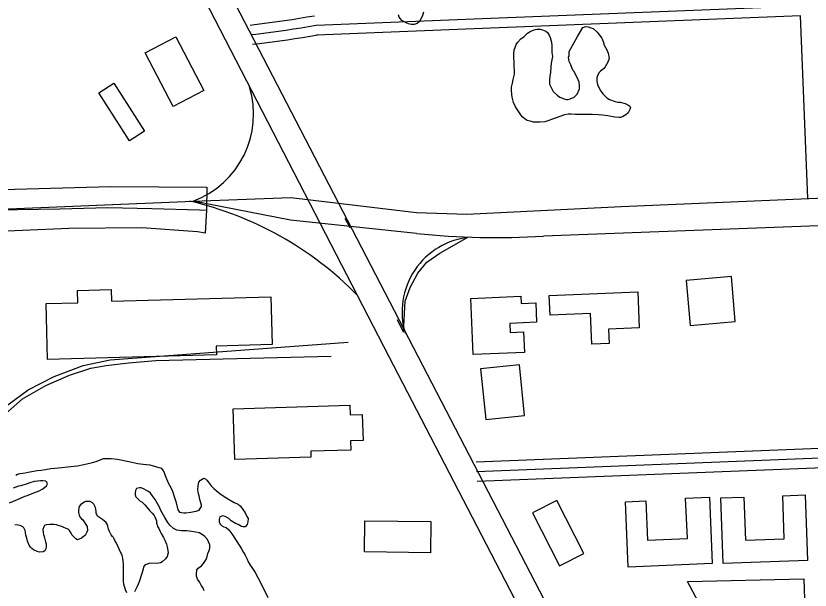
# Model space of a CAD drawing. Extents: x 3313442 to 3351311, y 721974 to 747360.
# Drawn here: x 3328908 to 3330135, y 734253 to 735140 of the extents above; entities that cross this region are included whole.
import ezdxf

# ---------------------------------------------------------------- set-up
doc = ezdxf.new("R2010")
doc.units = 0
for name, color, linetype in [('V-BLDG-OTLN', 7, 'Continuous'), ('V-BRDG-OTLN', 7, 'Continuous'), ('V-RAIL-TRAK', 7, 'Continuous'), ('V-ROAD-CNTR', 7, 'Continuous'), ('V-SITE-VEGE', 7, 'Continuous')]:
    doc.layers.add(name, color=color, linetype=linetype)

msp = doc.modelspace()

# ---------------------------------------------------------------- linework, layer by layer
at = {"layer": 'V-BLDG-OTLN'}
for points in [[(3329155, 735107.6), (3329198.1, 735024.6), (3329150.6, 734999.9), (3329107.5, 735082.8)], [(3329036.1, 735020.7), (3329059.2, 735035.6), (3329106.6, 734961.7), (3329083.5, 734946.9)], [(3329943.3, 734730.9), (3329949.3, 734661.6), (3330019.1, 734667.6), (3330013.1, 734736.9)], [(3328956.8, 734609), (3328954.5, 734695.2), (3329003.5, 734696.5), (3329003, 734715.6), (3329055, 734717), (3329055.5, 734698.9), (3329301.7, 734705.4), (3329303.7, 734631.8), (3329217.2, 734629.5), (3329217.6, 734615.9)], [(3329614.1, 734616.5), (3329610.4, 734703.1), (3329687.9, 734706.5), (3329688.4, 734695.5), (3329710.8, 734696.4), (3329712.1, 734666.5), (3329670.7, 734664.7), (3329671.3, 734650.7), (3329692.1, 734651.6), (3329693.4, 734619.9)], [(3329731.8, 734707.8), (3329868.5, 734713.3), (3329870.7, 734657.6), (3329823.4, 734655.7), (3329824.3, 734633.4), (3329797.6, 734632.3), (3329795.6, 734680.1), (3329733, 734677.5)], [(3329625.8, 734594.5), (3329633.7, 734516.3), (3329693.7, 734522.4), (3329685.8, 734600.6)], [(3329246, 734454.2), (3329243.4, 734532.4), (3329423.8, 734538.5), (3329424.4, 734523.2), (3329442.7, 734523.8), (3329444.1, 734483.6), (3329424.8, 734483), (3329425.3, 734469), (3329363.4, 734467), (3329363.7, 734458.2)], [(3330000.4, 734293.6), (3329996.8, 734395.2), (3330032.4, 734396.4), (3330034.8, 734329.5), (3330094.8, 734331.6), (3330092.4, 734398.4), (3330127.3, 734399.6), (3330130.8, 734298.2)], [(3329705.9, 734371.7), (3329747.6, 734290.1), (3329785.2, 734309.3), (3329743.4, 734390.9)], [(3329853.7, 734288.1), (3329849.4, 734389), (3329881.2, 734390.3), (3329883.8, 734329.8), (3329945.1, 734332.4), (3329942.5, 734394.5), (3329979.3, 734396.1), (3329983.7, 734293.6)], [(3329548.1, 734310.3), (3329446.3, 734311.6), (3329446.9, 734359.7), (3329548.7, 734358.4)], [(3329945.6, 734265.6), (3330125.1, 734270.1), (3330126, 734238.7), (3330135.1, 734238.2), (3330134.6, 734219.6), (3330126.9, 734219.1), (3330126.9, 734179.1), (3330116.4, 734178.7), (3330115.9, 734170.6), (3330155.9, 734170.5), (3330157.8, 734142), (3330014, 734136.9)]]:
    msp.add_lwpolyline(points, close=True, dxfattribs=at)
at = {"layer": 'V-BRDG-OTLN'}
msp.add_lwpolyline([(3329200.4, 734803.9), (3329188.2, 734806.1), (3329102.4, 734812.3), (3328989.8, 734811), (3328774.2, 734802.1), (3328523.7, 734792.1), (3328302, 734782), (3328182.3, 734776.6), (3327963.6, 734766.7), (3327750.4, 734759.3), (3327658.7, 734754.3), (3327656.9, 734786.7), (3327657.2, 734821.9), (3327731.8, 734824.5), (3328080.2, 734838.7), (3328272.4, 734847.9), (3328446.3, 734853.9), (3328666.4, 734862.3), (3328887.9, 734871.5), (3329054.7, 734876), (3329202.8, 734875.2), (3329202.4, 734839.7)], close=True, dxfattribs=at)
msp.add_lwpolyline([(3327657, 734786.7), (3327663.3, 734787), (3327694.3, 734787), (3327794.7, 734791.3), (3327949.7, 734800.3), (3328130.6, 734809), (3328251.3, 734813.3), (3328308.1, 734813.2), (3328365.7, 734815), (3328465.8, 734821.5), (3328585, 734824.7), (3328687.6, 734830.8), (3328821.2, 734837.7), (3328910.2, 734840.5), (3328975.9, 734841.5), (3329049.7, 734843.6), (3329118, 734842.1), (3329191.5, 734840.1), (3329202.2, 734839.7)], dxfattribs=at)
at = {"layer": 'V-RAIL-TRAK'}
msp.add_lwpolyline([(3328810.3, 734135), (3328787.8, 734216.3), (3328784.2, 734248.4), (3328781.7, 734282.7), (3328784.7, 734316.7), (3328791.7, 734356.9), (3328802.1, 734391.6), (3328822.1, 734432.1), (3328847.6, 734474.9), (3328870.1, 734503.7), (3328891.6, 734524.7), (3328917.8, 734548.3), (3328954, 734568.5), (3328990.9, 734584.7), (3329023.8, 734595.4), (3329047.1, 734599.4), (3329081.8, 734603.8), (3329124.2, 734607.5), (3329394.8, 734613.8)], dxfattribs=at)
at = {"layer": 'V-ROAD-CNTR'}
for p, q in [((3329424, 734812), (3329416.4, 734826.6)), ((3329506.8, 734651.3), (3329497.1, 734669.9))]:
    msp.add_line(p, q, dxfattribs=at)
for points in [[(3328760.8, 736081.2), (3328936.7, 735756.3), (3329174.1, 735298.9), (3331685.5, 730453.7)], [(3328913.4, 735719.2), (3329483.8, 734613.6), (3331153.1, 731395.2)], [(3332772.9, 735263.5), (3332071.4, 735231), (3330946.1, 735187.6), (3329615.1, 735134.6), (3329371.6, 735124.7)], [(3329369, 735139.5), (3329357.5, 735137.5), (3329346, 735135.6), (3329334.4, 735133.8), (3329322.9, 735132.1), (3329311.3, 735130.4), (3329299.7, 735128.8), (3329288.2, 735127.3), (3329276.6, 735125.9), (3329269.7, 735125)], [(3330120.1, 735139.7), (3329615.7, 735119.6), (3329372.2, 735109.7)], [(3330131.4, 734857.5), (3330120.1, 735139.7)], [(3329371.6, 735124.7), (3329360, 735122.7), (3329348.3, 735120.8), (3329336.7, 735119), (3329325.1, 735117.2), (3329313.4, 735115.5), (3329301.7, 735113.9), (3329290.1, 735112.4), (3329278.4, 735111), (3329271.4, 735110.2)], [(3329842.9, 734845.2), (3331486.6, 734915.1), (3332609.5, 734970.1), (3334307.5, 735098.7), (3334855.8, 735124.8)], [(3329374.1, 735109.9), (3329362.5, 735107.9), (3329350.7, 735106), (3329339, 735104.2), (3329327.3, 735102.4), (3329315.5, 735100.7), (3329303.7, 735099.1), (3329291.9, 735097.5), (3329280.2, 735096.1), (3329273.2, 735095.3)], [(3334875.4, 735080.3), (3333607.3, 735005.4), (3332547.3, 734924.9), (3331216.9, 734855.5), (3329722.8, 734799.3)], [(3327445.3, 734781.4), (3329181.9, 734853.6)], [(3329181.9, 734853.6), (3329332.7, 734858.9), (3329526.8, 734836), (3329604.6, 734833.5), (3329842.9, 734845.2)], [(3329526.8, 734803.4), (3329331.8, 734824), (3329181.9, 734853.6)], [(3329506.8, 734651.3), (3329509.2, 734698.9), (3329516.8, 734720.3), (3329528.8, 734742.2), (3329542.6, 734759.3), (3329562.6, 734773.1), (3329607, 734798.3)], [(3328895.5, 734538.9), (3328926.8, 734562), (3328967, 734582.8), (3329011.7, 734599.6), (3329053.4, 734608.3), (3329421.3, 734635.5)], [(3334634.1, 734634.4), (3329619.6, 734435.1)], [(3331133.3, 734510.3), (3329619, 734450.1)], [(3331134.7, 734480.3), (3329620.2, 734420.1)]]:
    msp.add_lwpolyline(points, dxfattribs=at)
for centre, radius, start, end in [((3329131.1, 734988.3), 144, 290.6563, 16.8342), ((3329057.9, 734339.3), 527.6, 44.404, 76.987), ((3329620.3, 734682.4), 115.9, 95.3891, 196.8138), ((3329650.1, 736001), 1203.8, 264.1204, 273.4614)]:
    msp.add_arc(centre, radius, start, end, dxfattribs=at)
at = {"layer": 'V-SITE-VEGE'}
for points in [[(3329537.5, 735145.4), (3329535.5, 735138.9), (3329531.1, 735131.2), (3329527.7, 735128.1), (3329522.9, 735126.4), (3329518.7, 735126.3), (3329514.2, 735127.3), (3329511.8, 735128.7), (3329505.9, 735131.4), (3329503.9, 735132.8), (3329500, 735137.9), (3329499, 735141.3)], [(3329775.3, 735107.7), (3329778.7, 735112.9), (3329783.4, 735121.9), (3329788.2, 735123.3), (3329791.7, 735122.7), (3329796.2, 735121.3), (3329799.6, 735120), (3329805.9, 735114.5), (3329812.8, 735105.3), (3329815.3, 735100.1), (3329816.7, 735094.6), (3329820.6, 735087.1), (3329822.7, 735082.2), (3329824.1, 735074), (3329822.4, 735068.1), (3329818.4, 735061.2), (3329815.6, 735057.7), (3329810.8, 735054.2), (3329808.5, 735051.8), (3329806.4, 735047.3), (3329805.4, 735043.9), (3329805.1, 735039), (3329806.2, 735033.9)], [(3329806.2, 735033.9), (3329810.4, 735024.9), (3329814.6, 735019.1), (3329820.5, 735013), (3329824.6, 735010.6), (3329833.6, 735007.6), (3329837.8, 735006.6), (3329841.2, 735006.2), (3329848.8, 735004.2), (3329853, 735002.5), (3329856.4, 735000.2), (3329857.1, 734998.1), (3329856.5, 734995), (3329853.7, 734989.8), (3329850.3, 734986.7), (3329844.8, 734983.9), (3329842.1, 734982.8), (3329839.7, 734982.8), (3329833.1, 734983.4), (3329822.1, 734985.1), (3329814.1, 734986.4), (3329807.9, 734987), (3329798.3, 734987.3), (3329771.8, 734987.1), (3329765.5, 734987.7), (3329761.1, 734987.7), (3329755.2, 734986.6), (3329736.7, 734979.9), (3329729.4, 734977.4), (3329725, 734976), (3329717.7, 734975.6), (3329707.4, 734975.5), (3329704.6, 734976.5), (3329697.7, 734978.2), (3329696, 734979.2), (3329690.1, 734983.7), (3329686.6, 734988.5), (3329679.6, 734999.4), (3329676.5, 735005.9), (3329674.7, 735014.2), (3329674, 735018.7), (3329673.6, 735025.2), (3329673.5, 735029.7), (3329674.9, 735035.9), (3329675.9, 735041.4), (3329677.9, 735049.7), (3329677.7, 735067), (3329677, 735075.2), (3329676.9, 735080.4), (3329677.6, 735087.3), (3329678.9, 735091.1), (3329680.9, 735095.6), (3329683.3, 735099), (3329688.1, 735104.3), (3329692.9, 735107.7), (3329698, 735112.9), (3329702.1, 735115.4), (3329708.3, 735118.2), (3329712.8, 735119.3), (3329717.6, 735119.3), (3329721.4, 735118.3), (3329726.3, 735115.9), (3329729, 735113.9), (3329731.8, 735110.1), (3329733.2, 735106.3), (3329735.4, 735099.1), (3329735.8, 735093.3), (3329735.8, 735083.3), (3329736.6, 735077.1), (3329734.9, 735066.7), (3329734.3, 735060.9), (3329733.7, 735052.2), (3329732.7, 735046.4), (3329732.4, 735040.9), (3329732.4, 735034), (3329733.5, 735031.2), (3329738, 735023), (3329743.9, 735017.2), (3329748.1, 735014.1), (3329755, 735011.4), (3329758.5, 735010.4), (3329760.9, 735010.4), (3329764.3, 735011.5), (3329770.2, 735013.9), (3329774.9, 735018.8), (3329778.7, 735027.1), (3329778.6, 735031.9), (3329778.2, 735037.4), (3329774.7, 735044.6), (3329772.6, 735048.1), (3329770.2, 735053.6), (3329768.4, 735056), (3329766, 735061.1), (3329764.9, 735064.2), (3329762.8, 735069.4), (3329761.8, 735072.5), (3329761.7, 735075.9), (3329762.4, 735078.3), (3329762.7, 735080.7), (3329762.7, 735084.5), (3329775.3, 735107.7)], [(3328907.5, 734430.3), (3328910.2, 734431.7), (3328913.8, 734432.5), (3328918.7, 734433), (3328922, 734433.8), (3328927, 734434.7), (3328940.7, 734437.4), (3328946.8, 734437.7), (3328953.4, 734439), (3328961.9, 734440.4), (3328967.9, 734441.2), (3328978.7, 734442), (3328987.7, 734442.8), (3329002.9, 734444.7), (3329013, 734446.6), (3329026.2, 734449.7), (3329032, 734451.3)], [(3329032, 734451.3), (3329043.3, 734455.7), (3329054.8, 734455.7), (3329065, 734454.6), (3329072.7, 734453.4), (3329086.7, 734450.1), (3329096.1, 734448.2), (3329104.3, 734447.1), (3329109.5, 734446.8), (3329115, 734446), (3329132.1, 734441), (3329134.5, 734438.2), (3329136.7, 734434.1), (3329138.6, 734429.7), (3329139.5, 734427), (3329143.3, 734418.4), (3329147.4, 734411), (3329149.6, 734405.5), (3329152.6, 734395.6), (3329155.1, 734389.6), (3329157.8, 734376.6), (3329160.8, 734372.8), (3329163.6, 734372.5), (3329167.2, 734372), (3329170.2, 734372), (3329177.9, 734372.8), (3329183.4, 734373.9), (3329186.4, 734374.7), (3329190.8, 734376.3), (3329192.5, 734378.5), (3329194.4, 734381.8), (3329194.7, 734384), (3329191.9, 734392.6), (3329190.8, 734398), (3329189.7, 734401.1), (3329188.9, 734407.4), (3329189.2, 734413.7), (3329190.6, 734419.5), (3329192.8, 734422.2), (3329198.3, 734425.3), (3329201, 734424.4), (3329203, 734422.5), (3329204.9, 734419.7), (3329209.5, 734413.7), (3329213.7, 734409.6), (3329217.2, 734406.5), (3329223, 734401.9), (3329228.2, 734398.3), (3329236.2, 734393), (3329245.2, 734387.8), (3329251, 734385.1), (3329254.6, 734382), (3329262, 734371.8), (3329264.7, 734366.3), (3329266.7, 734363.3), (3329266.1, 734357.8), (3329265, 734354), (3329262, 734350.4), (3329258.4, 734350.4), (3329256.5, 734351), (3329251, 734353.7), (3329246.9, 734355.6), (3329240.5, 734359.8), (3329236.7, 734363.1), (3329230.9, 734366.4), (3329227.4, 734367.2), (3329222.7, 734365.8), (3329221.6, 734361.5), (3329221.8, 734357.6), (3329223.8, 734354), (3329225.7, 734352.6), (3329229.3, 734350.4), (3329232.8, 734349.1), (3329237, 734345.5), (3329241.6, 734339.7), (3329249.3, 734327.9), (3329256.2, 734316.3), (3329259.2, 734310.8), (3329261.9, 734306.4), (3329264.9, 734300.4), (3329266.9, 734296.2), (3329269.6, 734291.3), (3329272.1, 734287.4), (3329277.3, 734279.7)], [(3328897.8, 734387.4), (3328914, 734394), (3328921.4, 734397.6), (3328924.2, 734398.4), (3328935.5, 734403), (3328943.7, 734406), (3328949.5, 734408.8), (3328955.3, 734413.7), (3328956.6, 734416.5), (3328955.8, 734419.5), (3328954.2, 734420.9), (3328949.5, 734421.2), (3328945.9, 734421.2), (3328941, 734420.9), (3328936.3, 734420.1), (3328929.4, 734418.2), (3328925, 734416.5), (3328915.7, 734413.8), (3328911.8, 734413), (3328903.6, 734410.2)], [(3329198.6, 734251.2), (3329197, 734255.6), (3329194.2, 734260.3), (3329193.1, 734262.5), (3329191.5, 734265.3), (3329189.6, 734267.8), (3329188.5, 734269.7), (3329186.8, 734274.1), (3329186.6, 734277.4), (3329187.4, 734283.7), (3329189.6, 734286.7), (3329194.8, 734290.3), (3329197.9, 734293.9), (3329201.7, 734299.9), (3329203.4, 734304.6), (3329204.5, 734309), (3329206.4, 734313.6), (3329207.5, 734317.5), (3329207.5, 734322.4), (3329203.9, 734330.7), (3329199.6, 734335.6), (3329191.3, 734340.9), (3329185.8, 734342), (3329179.2, 734343.1), (3329171.8, 734344.2), (3329163.6, 734344.2), (3329156.4, 734345), (3329151.2, 734347.5), (3329145.4, 734353), (3329142.4, 734357.1), (3329137.7, 734364.9), (3329131.7, 734375.6), (3329129.5, 734380.5), (3329125.7, 734388), (3329122.9, 734392.6), (3329118.5, 734398.7), (3329115.8, 734402.3), (3329112.8, 734404.7), (3329110.6, 734406.1), (3329105.1, 734408.9), (3329101.2, 734410.5), (3329098.8, 734410.5), (3329094.1, 734409.4), (3329092.7, 734406.7), (3329092.1, 734402.8), (3329092.1, 734399.5), (3329093, 734396.8), (3329096.8, 734392.9), (3329099.8, 734390.2), (3329102.6, 734388.8), (3329107, 734384.4), (3329110, 734380.8), (3329114.7, 734375.1), (3329118.2, 734371.5), (3329121.2, 734367.6), (3329122.6, 734365.7), (3329124, 734362.4), (3329124.8, 734359.6), (3329125.1, 734356.1), (3329125.9, 734353.6), (3329126.7, 734350.6), (3329128.4, 734347.8), (3329130.6, 734343.1), (3329132.5, 734339.8), (3329135.8, 734333.8), (3329137.7, 734329.9), (3329140.4, 734323.3), (3329141.5, 734319.2), (3329142.6, 734313.7), (3329142.9, 734310.1), (3329141.5, 734304.6), (3329138.8, 734300.8), (3329133.8, 734296.1), (3329131.1, 734294.5), (3329128.6, 734294.2), (3329124.5, 734293.9), (3329114.6, 734294), (3329112.4, 734293.4), (3329109.1, 734292.3), (3329106.6, 734290.4), (3329105.2, 734288.5), (3329104.4, 734284.9), (3329102.2, 734278), (3329098.3, 734265.1), (3329095.3, 734258.2)], [(3329079.3, 734248.1), (3329077.1, 734252.8), (3329074.7, 734261.6), (3329074.1, 734266), (3329074.1, 734288), (3329073.9, 734292.6), (3329073.1, 734301.7), (3329072, 734305.8), (3329067.6, 734315.7), (3329065.7, 734319.6), (3329063.5, 734325.1), (3329061.3, 734328.1), (3329059.9, 734331.7), (3329058.8, 734333.6), (3329056.9, 734335.5), (3329055.2, 734337.7), (3329052.5, 734343.2), (3329050.8, 734346.8), (3329049.8, 734351.5), (3329048.7, 734354.2), (3329046.7, 734357.3), (3329044.8, 734359.2), (3329041.5, 734361.9), (3329038.5, 734363.9), (3329034.1, 734366.9), (3329031.9, 734371.6), (3329031.6, 734374.3), (3329030.8, 734380.4), (3329028.4, 734385.3), (3329026.2, 734387.5), (3329022.6, 734389.7), (3329019.8, 734389.7), (3329015.2, 734389.2), (3329013.2, 734388.4), (3329011, 734387), (3329007.7, 734384.2), (3329005.8, 734381.5), (3329004.4, 734376), (3329004.4, 734372.4), (3329005.5, 734368.3), (3329006.6, 734365.8), (3329009.1, 734362.8), (3329011, 734360.9), (3329013.2, 734357.9), (3329014.9, 734355.4), (3329017, 734352.6), (3329017.9, 734350.7), (3329018.4, 734344.9), (3329017.6, 734341.9), (3329014.8, 734336.7), (3329012.3, 734335.3), (3329009.3, 734332.8), (3329003, 734330.1), (3329000.2, 734332), (3328994.5, 734337.8), (3328993.1, 734340.3), (3328990.4, 734344.4), (3328988.4, 734346.9), (3328985.7, 734347.7), (3328981, 734349.6), (3328977.5, 734351.3), (3328974.7, 734351.9), (3328970.6, 734353.2), (3328966.5, 734353.8), (3328959.9, 734353.8), (3328954.6, 734353.5), (3328952.2, 734352.4), (3328951.1, 734350.5), (3328949.4, 734346.1), (3328950.2, 734341.4), (3328950.5, 734338.4), (3328951.9, 734333.2), (3328953.8, 734327.1), (3328954.6, 734324.1), (3328954.6, 734319.4), (3328954.1, 734316.1), (3328952.7, 734313.1), (3328950.2, 734311.5), (3328944.4, 734311.2), (3328940.6, 734312.3), (3328935.1, 734314.8), (3328932.3, 734316.7), (3328930.4, 734318.9), (3328928.5, 734321.9), (3328925.7, 734328), (3328924.7, 734332.7), (3328923, 734337.3), (3328922.7, 734341.5), (3328922.2, 734344.5), (3328920.3, 734348.6), (3328918.4, 734350.5), (3328914.5, 734352.5), (3328910.9, 734352.8), (3328906.3, 734353.3)], [(3329277.3, 734279.7), (3329286.3, 734263.2), (3329297, 734241.2)], [(3329095.3, 734258.2), (3329090.9, 734250)]]:
    msp.add_lwpolyline(points, dxfattribs=at)

doc.saveas('drawing.dxf')
